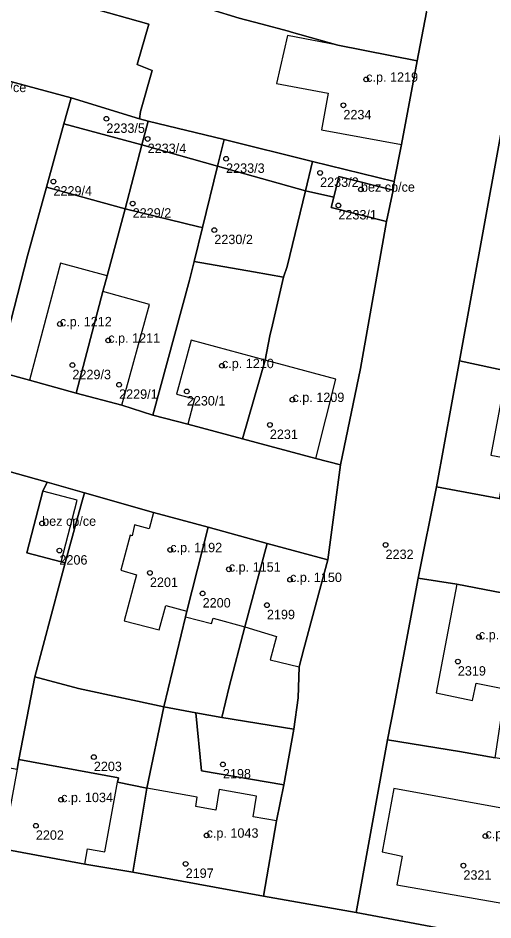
# Model space of a CAD drawing. Extents: x -878211 to -870363, y -1058464 to -1052522.
# Drawn here: x -874493.5 to -874443.1, y -1055364 to -1055268.4 of the extents above; entities that cross this region are included whole.
import ezdxf

# ---------------------------------------------------------------- set-up
doc = ezdxf.new("R2010")
doc.units = 0
for name, color, linetype in [('Vrstva 50', 7, 'Continuous'), ('Vrstva 51', 7, 'Continuous'), ('Vrstva 52', 7, 'Continuous')]:
    doc.layers.add(name, color=color, linetype=linetype)

msp = doc.modelspace()

# ---------------------------------------------------------------- linework, layer by layer
at = {"layer": 'Vrstva 50'}
for centre in [(-874456.54, -1055274.89994), (-874458.96, -1055277.63994), (-874484.1, -1055279.06994), (-874479.72, -1055281.20994), (-874471.4, -1055283.30994), (-874461.43, -1055284.79994), (-874489.71, -1055285.71994), (-874457.1, -1055286.54994), (-874481.31, -1055288.05994), (-874459.49, -1055288.24994), (-874472.65, -1055290.85994), (-874489.03, -1055300.81994), (-874483.9, -1055302.55994), (-874487.7, -1055305.17994), (-874471.84, -1055305.24994), (-874482.75, -1055307.25994), (-874475.57, -1055307.96994), (-874464.36, -1055308.83994), (-874466.76, -1055311.51994), (-874490.91, -1055321.95994), (-874454.49, -1055324.23994), (-874489.08, -1055324.82994), (-874477.32, -1055324.75994), (-874479.48, -1055327.19994), (-874471.11, -1055326.81994), (-874464.62, -1055327.91994), (-874473.89, -1055329.37994), (-874467.07, -1055330.61994), (-874444.59, -1055333.99994), (-874446.82, -1055336.59994), (-874485.43, -1055346.71994), (-874471.74, -1055347.49994), (-874488.9, -1055351.24994), (-874491.58, -1055353.99994), (-874473.47, -1055355.01994), (-874443.89, -1055355.09994), (-874475.69, -1055358.03994), (-874446.23, -1055358.22994)]:
    msp.add_circle(centre, 0.25, dxfattribs=at)
at = {"layer": 'Vrstva 51'}
for points in [[(-874534.29, -1055250.37), (-874537.94, -1055262.67), (-874515.88, -1055269), (-874506.1, -1055271.92), (-874487.84, -1055276.86), (-874480.57, -1055279.06), (-874480.47, -1055278.28), (-874479.24, -1055273.96), (-874480.83, -1055273.32), (-874479.58, -1055269.03), (-874486.14, -1055267.19), (-874485.24, -1055263.92)], [(-874463.61, -1055257.59), (-874469.15, -1055256.25), (-874473.59, -1055255.01), (-874473.33, -1055255.94), (-874474.25, -1055260.21), (-874476.03, -1055266.55), (-874470, -1055268.39), (-874467.7, -1055269.01), (-874464.8, -1055269.79), (-874464.46, -1055269.88), (-874459.56, -1055271.28), (-874451.14, -1055272.93), (-874450.15, -1055267.78), (-874449.07, -1055261.78), (-874448.97, -1055261.2)], [(-874476.03, -1055266.55), (-874478.69, -1055265.74), (-874485.24, -1055263.92), (-874486.14, -1055267.19), (-874479.58, -1055269.03), (-874480.83, -1055273.32), (-874479.24, -1055273.96), (-874480.47, -1055278.28), (-874480.57, -1055279.06), (-874479.68, -1055279.33), (-874471.61, -1055281.28), (-874462.23, -1055283.61), (-874453.57, -1055285.71), (-874452.78, -1055281.81), (-874451.14, -1055272.93), (-874459.56, -1055271.28), (-874464.46, -1055269.88), (-874464.8, -1055269.79), (-874467.7, -1055269.01), (-874470, -1055268.39)], [(-874487.84, -1055276.86), (-874506.1, -1055271.92), (-874515.88, -1055269), (-874524.49, -1055298.15), (-874495.66, -1055305.87), (-874492.47, -1055293.61), (-874490.46, -1055286.33), (-874488.6, -1055279.62)], [(-874441.33, -1055275.63), (-874446.64, -1055304.72), (-874434.02, -1055307.45), (-874432.48, -1055299.76), (-874431.72, -1055295.62), (-874428.29, -1055279.1), (-874433.75, -1055277.37), (-874440.15, -1055275.9)], [(-874479.68, -1055279.33), (-874480.57, -1055279.06), (-874487.84, -1055276.86), (-874488.6, -1055279.62), (-874480.34, -1055281.84)], [(-874479.68, -1055279.33), (-874480.34, -1055281.84), (-874472.3, -1055284.08), (-874471.61, -1055281.28)], [(-874490.46, -1055286.33), (-874482.12, -1055288.6), (-874480.34, -1055281.84), (-874488.6, -1055279.62)], [(-874473.91, -1055290.59), (-874472.3, -1055284.08), (-874480.34, -1055281.84), (-874482.12, -1055288.6), (-874474.28, -1055290.51)], [(-874462.23, -1055283.61), (-874471.61, -1055281.28), (-874472.3, -1055284.08), (-874462.98, -1055286.7)], [(-874464.94, -1055294.71), (-874462.98, -1055286.7), (-874472.3, -1055284.08), (-874473.91, -1055290.59), (-874474.8, -1055294.18), (-874468.51, -1055295.29), (-874465.32, -1055295.85)], [(-874453.57, -1055285.71), (-874462.23, -1055283.61), (-874462.98, -1055286.7), (-874459.99, -1055287.37), (-874459.45, -1055285.2), (-874453.68, -1055286.63)], [(-874460.26, -1055288.47), (-874454.39, -1055289.94), (-874453.68, -1055286.63), (-874459.45, -1055285.2), (-874459.99, -1055287.37)], [(-874482.12, -1055288.6), (-874490.46, -1055286.33), (-874492.47, -1055293.61), (-874495.66, -1055305.87), (-874492.24, -1055306.79), (-874487.32, -1055308.14), (-874484.46, -1055297.38), (-874484, -1055295.72)], [(-874466.75, -1055302.08), (-874467.27, -1055304.64), (-874469.66, -1055312.99), (-874461.88, -1055315.06), (-874459.26, -1055315.74), (-874457.15, -1055305.55), (-874454.39, -1055289.94), (-874460.26, -1055288.47), (-874459.99, -1055287.37), (-874462.98, -1055286.7), (-874464.94, -1055294.71), (-874465.32, -1055295.85), (-874466.49, -1055300.92)], [(-874484.46, -1055297.38), (-874487.32, -1055308.14), (-874482.47, -1055309.43), (-874479.17, -1055310.49), (-874475.3, -1055296.18), (-874474.8, -1055294.18), (-874473.91, -1055290.59), (-874474.28, -1055290.51), (-874482.12, -1055288.6), (-874484, -1055295.72)], [(-874474.8, -1055294.18), (-874475.3, -1055296.18), (-874479.17, -1055310.49), (-874475.46, -1055311.44), (-874469.66, -1055312.99), (-874467.27, -1055304.64), (-874466.75, -1055302.08), (-874466.49, -1055300.92), (-874465.32, -1055295.85), (-874468.51, -1055295.29)], [(-874449.08, -1055318.08), (-874442.44, -1055319.3), (-874436.51, -1055320.42), (-874434.66, -1055310.7), (-874434.02, -1055307.45), (-874446.64, -1055304.72)], [(-874488.47, -1055326.14), (-874488.91, -1055326.02), (-874492.55, -1055325.07), (-874490.84, -1055318.54), (-874490.38, -1055317.6), (-874502.37, -1055314.21), (-874505.81, -1055334.25), (-874504.96, -1055334.43), (-874500.03, -1055335.46), (-874500.79, -1055339.1), (-874499.32, -1055345.05), (-874499.59, -1055346.94), (-874493.56, -1055348.01), (-874493.38, -1055346.99), (-874491.69, -1055338.2), (-874489.05, -1055328.24)], [(-874486.42, -1055318.72), (-874490.38, -1055317.6), (-874490.84, -1055318.54), (-874492.55, -1055325.07), (-874488.91, -1055326.02), (-874488.47, -1055326.14), (-874486.69, -1055319.69)], [(-874488.47, -1055326.14), (-874489.05, -1055328.24), (-874491.69, -1055338.2), (-874487.06, -1055339.47), (-874478.02, -1055341.38), (-874475.7, -1055331.84), (-874475.55, -1055331.27), (-874473.32, -1055322.37), (-874479.1, -1055320.8), (-874486.42, -1055318.72), (-874486.69, -1055319.69)], [(-874467.05, -1055324.09), (-874473.32, -1055322.37), (-874475.55, -1055331.27), (-874475.7, -1055331.84), (-874478.02, -1055341.38), (-874474.6, -1055342.02), (-874471.85, -1055342.54), (-874471.06, -1055339.28), (-874469.42, -1055332.92)], [(-874471.06, -1055339.28), (-874471.85, -1055342.54), (-874464.22, -1055343.77), (-874463.74, -1055340.43), (-874463.66, -1055337.14), (-874463.16, -1055335.26), (-874460.62, -1055325.81), (-874467.05, -1055324.09), (-874469.42, -1055332.92)], [(-874441.88, -1055339.49), (-874440.14, -1055329.71), (-874446.94, -1055328.4), (-874451.02, -1055327.76), (-874453.58, -1055341.28), (-874454.28, -1055344.9), (-874446.63, -1055346.13), (-874442.87, -1055346.79), (-874441.76, -1055339.51)], [(-874493.38, -1055346.99), (-874482.83, -1055348.92), (-874482.91, -1055349.38), (-874479.8, -1055350), (-874478.02, -1055341.38), (-874487.06, -1055339.47), (-874491.69, -1055338.2)], [(-874474.6, -1055342.02), (-874478.02, -1055341.38), (-874479.8, -1055350), (-874481.31, -1055358.93), (-874467.44, -1055361.45), (-874466.04, -1055353.48), (-874465.29, -1055349.65), (-874474.02, -1055348.19)], [(-874471.85, -1055342.54), (-874474.6, -1055342.02), (-874474.02, -1055348.19), (-874465.29, -1055349.65), (-874464.22, -1055343.77)], [(-874436.83, -1055367.14), (-874436.13, -1055363.28), (-874434.42, -1055353.56), (-874433.51, -1055348.18), (-874436.24, -1055347.92), (-874442.87, -1055346.79), (-874446.63, -1055346.13), (-874454.28, -1055344.9), (-874454.91, -1055348.4), (-874457.59, -1055363.21), (-874440.46, -1055366.4)], [(-874493.38, -1055346.99), (-874493.56, -1055348.01), (-874495.11, -1055356.46), (-874486.38, -1055358.06), (-874481.31, -1055358.93), (-874479.8, -1055350), (-874482.91, -1055349.38), (-874482.83, -1055348.92)]]:
    msp.add_lwpolyline(points, close=True, dxfattribs=at)
for points in [[(-874450.15, -1055267.78), (-874451.14, -1055272.93), (-874452.78, -1055281.81), (-874453.57, -1055285.71), (-874453.68, -1055286.63), (-874454.39, -1055289.94), (-874457.15, -1055305.55), (-874459.26, -1055315.74), (-874460.62, -1055325.81), (-874463.16, -1055335.26), (-874463.66, -1055337.14), (-874463.74, -1055340.43), (-874464.22, -1055343.77), (-874465.29, -1055349.65), (-874466.04, -1055353.48), (-874467.44, -1055361.45), (-874457.59, -1055363.21), (-874454.91, -1055348.4), (-874454.28, -1055344.9), (-874453.58, -1055341.28), (-874451.02, -1055327.76), (-874449.08, -1055318.08), (-874446.64, -1055304.72), (-874441.33, -1055275.63)], [(-874502.37, -1055314.21), (-874490.38, -1055317.6), (-874486.42, -1055318.72), (-874479.1, -1055320.8), (-874473.32, -1055322.37), (-874467.05, -1055324.09), (-874460.62, -1055325.81), (-874459.26, -1055315.74), (-874461.88, -1055315.06), (-874469.66, -1055312.99), (-874475.46, -1055311.44), (-874479.17, -1055310.49), (-874482.47, -1055309.43), (-874487.32, -1055308.14), (-874492.24, -1055306.79), (-874495.66, -1055305.87)], [(-874442.44, -1055319.3), (-874449.08, -1055318.08), (-874451.02, -1055327.76), (-874446.94, -1055328.4), (-874440.14, -1055329.71)], [(-874440.46, -1055366.4), (-874457.59, -1055363.21), (-874467.44, -1055361.45), (-874481.31, -1055358.93), (-874486.38, -1055358.06), (-874495.11, -1055356.46), (-874509.26, -1055353.77), (-874515.25, -1055352.72), (-874522.62, -1055351.37), (-874527.94, -1055350.34), (-874536.46, -1055348.78), (-874547.26, -1055346.95), (-874556.02, -1055345.11), (-874562.33, -1055343.74), (-874576.47, -1055338.44), (-874579.42, -1055337.27), (-874585.41, -1055335.1), (-874590.67, -1055333.14), (-874590.61, -1055333.02), (-874594.38, -1055331.6), (-874598.18, -1055330.17), (-874598.27, -1055330.26), (-874603.46, -1055328.32), (-874608.88, -1055326.22)]]:
    msp.add_lwpolyline(points, dxfattribs=at)
at = {"layer": 'Vrstva 52'}
for points in [[(-874464.9, -1055270.25), (-874466.04, -1055275.32), (-874460.58, -1055276.35), (-874461.29, -1055280.24), (-874452.78, -1055281.81), (-874451.14, -1055272.93), (-874459.56, -1055271.28)], [(-874459.99, -1055287.37), (-874460.26, -1055288.47), (-874454.39, -1055289.94), (-874453.68, -1055286.63), (-874459.45, -1055285.2)], [(-874492.24, -1055306.79), (-874487.32, -1055308.14), (-874484.46, -1055297.38), (-874484, -1055295.72), (-874488.95, -1055294.36)], [(-874487.32, -1055308.14), (-874482.47, -1055309.43), (-874479.54, -1055298.74), (-874484.46, -1055297.38)], [(-874476.65, -1055308.24), (-874474.75, -1055308.74), (-874475.46, -1055311.44), (-874469.66, -1055312.99), (-874467.27, -1055304.64), (-874475.1, -1055302.54)], [(-874467.27, -1055304.64), (-874469.66, -1055312.99), (-874461.88, -1055315.06), (-874459.76, -1055306.65)], [(-874442.29, -1055309.26), (-874443.33, -1055314.71), (-874441.61, -1055315.04), (-874442.44, -1055319.3), (-874436.51, -1055320.42), (-874434.66, -1055310.7)], [(-874490.84, -1055318.54), (-874492.55, -1055325.07), (-874488.91, -1055326.02), (-874487.18, -1055319.5)], [(-874475.55, -1055331.27), (-874473.32, -1055322.37), (-874479.1, -1055320.8), (-874479.57, -1055322.54), (-874481.1, -1055322.11), (-874481.35, -1055323.27), (-874481.58, -1055323.2), (-874482.58, -1055326.91), (-874480.9, -1055327.4), (-874482.23, -1055332.27), (-874478.51, -1055333.25), (-874477.8, -1055330.65)], [(-874475.55, -1055331.27), (-874475.7, -1055331.84), (-874472.94, -1055332.58), (-874472.79, -1055332.01), (-874469.42, -1055332.92), (-874467.05, -1055324.09), (-874473.32, -1055322.37)], [(-874467.05, -1055324.09), (-874469.42, -1055332.92), (-874466.05, -1055333.95), (-874466.71, -1055336.4), (-874463.66, -1055337.14), (-874463.16, -1055335.26), (-874460.62, -1055325.81)], [(-874441.88, -1055339.49), (-874440.14, -1055329.71), (-874446.94, -1055328.4), (-874449.13, -1055339.91), (-874445.27, -1055340.72), (-874444.89, -1055338.9)], [(-874493.56, -1055348.01), (-874495.11, -1055356.46), (-874486.38, -1055358.06), (-874486.09, -1055356.45), (-874484.26, -1055356.76), (-874482.91, -1055349.38), (-874482.83, -1055348.92), (-874493.38, -1055346.99)], [(-874479.8, -1055350), (-874481.31, -1055358.93), (-874467.44, -1055361.45), (-874466.04, -1055353.48), (-874468.52, -1055353.05), (-874468.17, -1055350.85), (-874472.12, -1055350.15), (-874472.49, -1055352.34), (-874474.62, -1055351.95), (-874474.46, -1055350.96)], [(-874434.42, -1055353.56), (-874453.6, -1055350.06), (-874454.84, -1055356.78), (-874452.74, -1055357.21), (-874453.28, -1055360.27), (-874439.73, -1055362.64), (-874436.13, -1055363.28)]]:
    msp.add_lwpolyline(points, close=True, dxfattribs=at)

# ---------------------------------------------------------------- texts
at = {"layer": 'Vrstva 50'}
for s, p in [('c.p. 1219', (-874456.54, -1055275.149)), ('bez cp/ce', (-874498.32, -1055276.24)), ('2234', (-874458.96, -1055279.129)), ('2233/5', (-874484.1, -1055280.559)), ('2233/4', (-874479.72, -1055282.699)), ('2233/3', (-874471.4, -1055284.799)), ('2233/2', (-874461.43, -1055286.289)), ('bez cp/ce', (-874457.1, -1055286.8)), ('2229/4', (-874489.71, -1055287.209)), ('2229/2', (-874481.31, -1055289.549)), ('2233/1', (-874459.49, -1055289.739)), ('2230/2', (-874472.65, -1055292.349)), ('c.p. 1212', (-874489.03, -1055301.07)), ('c.p. 1211', (-874483.9, -1055302.81)), ('c.p. 1210', (-874471.84, -1055305.5)), ('2229/3', (-874487.7, -1055306.669)), ('2229/1', (-874482.75, -1055308.749)), ('2230/1', (-874475.57, -1055309.459)), ('c.p. 1209', (-874464.36, -1055309.09)), ('2231', (-874466.76, -1055313.009)), ('bez cp/ce', (-874490.91, -1055322.21)), ('c.p. 1192', (-874477.32, -1055325.01)), ('2232', (-874454.49, -1055325.729)), ('2206', (-874489.08, -1055326.319)), ('c.p. 1151', (-874471.11, -1055327.07)), ('2201', (-874479.48, -1055328.689)), ('c.p. 1150', (-874464.62, -1055328.169)), ('2200', (-874473.89, -1055330.869)), ('2199', (-874467.07, -1055332.109)), ('c.p. 947', (-874444.59, -1055334.25)), ('2319', (-874446.82, -1055338.089)), ('2203', (-874485.43, -1055348.209)), ('2198', (-874471.74, -1055348.989)), ('c.p. 1034', (-874488.9, -1055351.5)), ('2202', (-874491.58, -1055355.489)), ('c.p. 1043', (-874473.47, -1055355.27)), ('c.p. 885', (-874443.89, -1055355.35)), ('2197', (-874475.69, -1055359.529)), ('2321', (-874446.23, -1055359.719))]:
    msp.add_text(s, height=0.999996, dxfattribs=at).set_placement(p)

doc.saveas('drawing.dxf')
